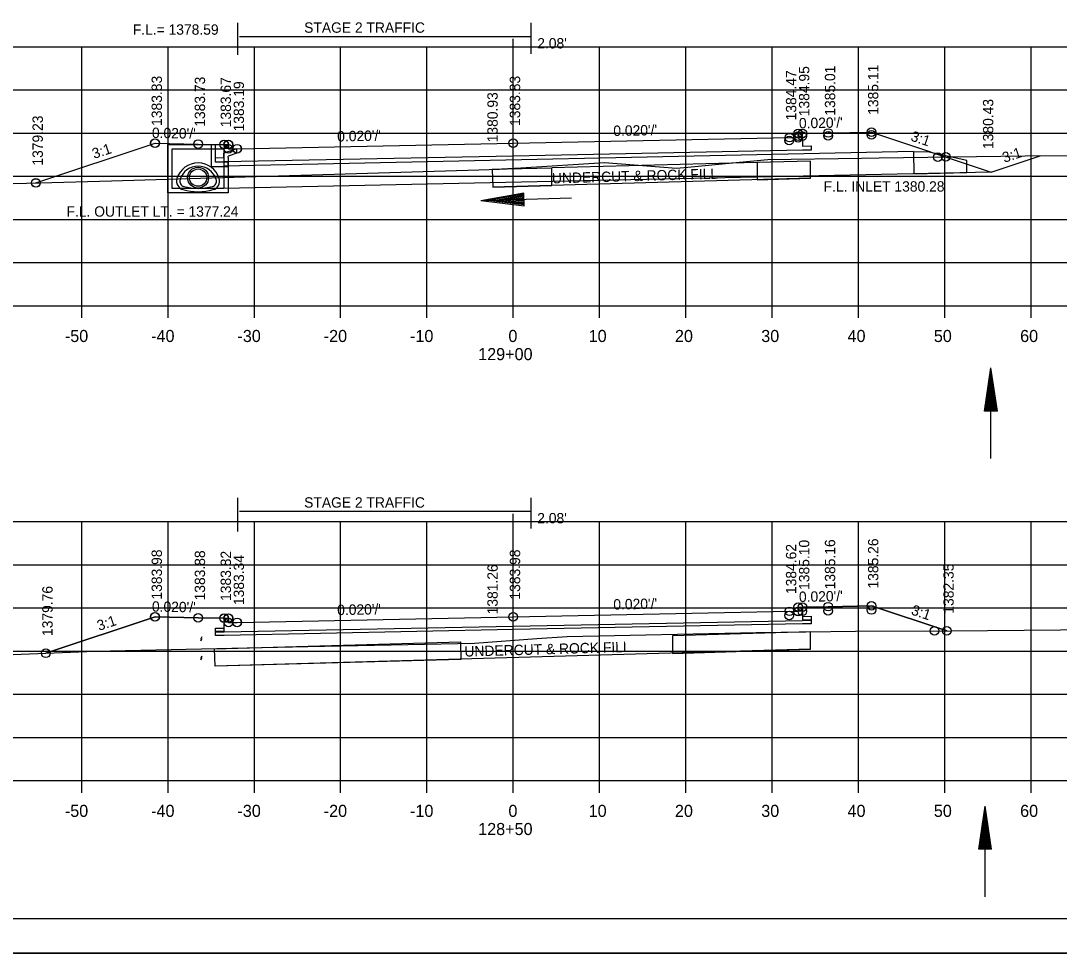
# Model space of a CAD drawing. Extents: x 1374311 to 1383814, y 384102 to 406278.
# Drawn here: x 1381571.6 to 1381691.9, y 387098 to 387206 of the extents above; entities that cross this region are included whole.
import ezdxf

# ---------------------------------------------------------------- set-up
doc = ezdxf.new("R2010")
doc.units = 0
for name, color, linetype in [('R_Axis', 7, 'Continuous'), ('R_Axis Annot', 7, 'Continuous'), ('R_Border', 7, 'Continuous'), ('R_Draft', 7, 'Continuous'), ('R_Exist Surface', 7, 'Continuous'), ('R_Fin Surface', 7, 'Continuous'), ('R_Grid', 7, 'Continuous'), ('R_No Plot', 7, 'Continuous'), ('R_Water', 7, 'Continuous'), ('R_Water Annot', 7, 'Continuous'), ('R_Xsect Elev', 7, 'Continuous'), ('R_Xsect Slope', 7, 'Continuous')]:
    doc.layers.add(name, color=color, linetype=linetype)

msp = doc.modelspace()

# ---------------------------------------------------------------- linework, layer by layer
at = {"layer": 'R_Axis'}
for p, q in [((1381488.66, 387172.98), (1381768.66, 387172.98)), ((1381578.66, 387171.58), (1381578.66, 387172.98)), ((1381588.66, 387171.58), (1381588.66, 387172.98)), ((1381598.66, 387171.58), (1381598.66, 387172.98)), ((1381608.66, 387171.58), (1381608.66, 387172.98)), ((1381618.66, 387171.58), (1381618.66, 387172.98)), ((1381628.66, 387171.58), (1381628.66, 387172.98)), ((1381638.66, 387171.58), (1381638.66, 387172.98)), ((1381648.66, 387171.58), (1381648.66, 387172.98)), ((1381658.66, 387171.58), (1381658.66, 387172.98)), ((1381668.66, 387171.58), (1381668.66, 387172.98)), ((1381678.66, 387171.58), (1381678.66, 387172.98)), ((1381688.66, 387171.58), (1381688.66, 387172.98)), ((1381488.66, 387117.98), (1381768.66, 387117.98)), ((1381578.66, 387116.58), (1381578.66, 387117.98)), ((1381588.66, 387116.58), (1381588.66, 387117.98)), ((1381598.66, 387116.58), (1381598.66, 387117.98)), ((1381608.66, 387116.58), (1381608.66, 387117.98)), ((1381618.66, 387116.58), (1381618.66, 387117.98)), ((1381628.66, 387116.58), (1381628.66, 387117.98)), ((1381638.66, 387116.58), (1381638.66, 387117.98)), ((1381648.66, 387116.58), (1381648.66, 387117.98)), ((1381658.66, 387116.58), (1381658.66, 387117.98)), ((1381668.66, 387116.58), (1381668.66, 387117.98)), ((1381678.66, 387116.58), (1381678.66, 387117.98)), ((1381688.66, 387116.58), (1381688.66, 387117.98))]:
    msp.add_line(p, q, dxfattribs=at)
at = {"layer": 'R_Border'}
msp.add_line((1381786.84, 387101.98), (1381470.66, 387101.98), dxfattribs=at)
at = {"layer": 'R_Draft'}
for p, q in [((1381629.9, 387186.03), (1381624.92, 387185.15)), ((1381629.94, 387184.53), (1381629.9, 387186.03)), ((1381629.94, 387184.53), (1381624.92, 387185.15)), ((1381629.9, 387185.91), (1381625.76, 387185.17)), ((1381629.94, 387184.66), (1381625.76, 387185.17)), ((1381629.91, 387185.78), (1381626.62, 387185.19)), ((1381629.93, 387184.79), (1381626.62, 387185.19)), ((1381629.91, 387185.66), (1381627.45, 387185.22)), ((1381629.93, 387184.91), (1381627.45, 387185.22)), ((1381629.91, 387185.53), (1381628.3, 387185.24)), ((1381629.93, 387185.04), (1381628.3, 387185.24)), ((1381629.92, 387185.4), (1381629.13, 387185.26)), ((1381629.92, 387185.17), (1381629.13, 387185.26)), ((1381683.26, 387160.78), (1381684.01, 387165.78)), ((1381684.76, 387160.78), (1381684.01, 387165.78)), ((1381683.38, 387160.78), (1381684.01, 387164.95)), ((1381684.63, 387160.78), (1381684.01, 387164.95)), ((1381683.51, 387160.78), (1381684.01, 387164.09)), ((1381683.64, 387160.78), (1381684.01, 387163.25)), ((1381684.51, 387160.78), (1381684.01, 387164.09)), ((1381684.38, 387160.78), (1381684.01, 387163.25)), ((1381683.76, 387160.78), (1381684.01, 387162.41)), ((1381684.25, 387160.78), (1381684.01, 387162.41)), ((1381684.76, 387160.78), (1381683.26, 387160.78)), ((1381683.89, 387160.78), (1381684.01, 387161.57)), ((1381684.13, 387160.78), (1381684.01, 387161.57)), ((1381682.6, 387110.03), (1381683.35, 387115.03)), ((1381684.1, 387110.03), (1381683.35, 387115.03)), ((1381682.73, 387110.03), (1381683.35, 387114.2)), ((1381683.98, 387110.03), (1381683.35, 387114.2)), ((1381682.85, 387110.03), (1381683.35, 387113.34)), ((1381682.98, 387110.03), (1381683.35, 387112.5)), ((1381683.85, 387110.03), (1381683.35, 387113.34)), ((1381683.72, 387110.03), (1381683.35, 387112.5)), ((1381683.11, 387110.03), (1381683.35, 387111.66)), ((1381683.59, 387110.03), (1381683.35, 387111.66)), ((1381683.23, 387110.03), (1381683.35, 387110.82)), ((1381683.47, 387110.03), (1381683.35, 387110.82)), ((1381684.1, 387110.03), (1381682.6, 387110.03))]:
    msp.add_line(p, q, dxfattribs=at)
for centre, radius, start, end in [((1381592.14, 387186.96), 2.56, 17.1053, 162.8947), ((1381592.14, 387186.96), 2.19, 17.1053, 162.8947), ((1381590.67, 387187.41), 1.02, 162.8947, 254.2772), ((1381590.67, 387187.41), 0.646, 162.8947, 254.2772), ((1381593.62, 387187.41), 0.646, 285.7228, 17.1053), ((1381593.62, 387187.41), 1.02, 285.7228, 17.1053), ((1381592.14, 387192.65), 6.46, 254.2772, 285.7228), ((1381592.14, 387192.65), 6.08, 254.2772, 285.7228)]:
    msp.add_arc(centre, radius, start, end, dxfattribs=at)
at = {"layer": 'R_Exist Surface'}
for p, q in [((1381592.58, 387134.62), (1381592.43, 387134.33)), ((1381592.58, 387132.2), (1381592.43, 387131.92))]:
    msp.add_line(p, q, dxfattribs=at)
for points in [[(1381550.64, 387186.62), (1381573.79, 387187.22), (1381582.11, 387187.43), (1381624.66, 387188.74), (1381627.06, 387188.81), (1381627.29, 387188.83), (1381629.53, 387188.96), (1381639.24, 387189.56), (1381647.58, 387188.91), (1381648.9, 387189.03), (1381654.07, 387189.54), (1381658.17, 387189.92), (1381669.02, 387190.09), (1381671.06, 387190.11), (1381687.97, 387190.35), (1381693.19, 387190.39), (1381709.06, 387190.61), (1381715.11, 387190.72), (1381722.12, 387190.85), (1381733.27, 387191.02), (1381741.42, 387191.18), (1381750.8, 387191.36), (1381761.27, 387191.48), (1381768.66, 387191.75)], [(1381557.35, 387132.06), (1381580.22, 387132.96), (1381604.86, 387133.51), (1381624.17, 387133.92), (1381631.39, 387134.43), (1381634.9, 387134.69), (1381656.81, 387135.13), (1381668.33, 387135.28), (1381679.5, 387135.33), (1381683.62, 387135.37), (1381713.24, 387135.63), (1381719.09, 387135.71), (1381721.08, 387135.77), (1381733.64, 387135.85), (1381736.45, 387135.92), (1381742.17, 387135.87), (1381747.33, 387135.79), (1381749.19, 387135.72), (1381753.14, 387135.67), (1381762.87, 387135.73), (1381764.44, 387135.75), (1381768.48, 387135.78), (1381768.66, 387135.79)]]:
    msp.add_lwpolyline(points, dxfattribs=at)
msp.add_circle((1381592.14, 387187.82), 1.21, dxfattribs=at)
at = {"layer": 'R_Fin Surface'}
for p, q in [((1381633.15, 387186.89), (1381633.12, 387188.93)), ((1381656.94, 387187.57), (1381663.11, 387187.75))]:
    msp.add_line(p, q, dxfattribs=at)
for points in [[(1381573.35, 387187.21), (1381587.15, 387191.81), (1381592.15, 387191.71), (1381595.15, 387191.65), (1381595.65, 387191.65), (1381595.66, 387191.15), (1381596.66, 387191.17), (1381628.66, 387191.81), (1381660.66, 387192.45), (1381661.66, 387192.43), (1381661.67, 387192.93), (1381662.17, 387192.93), (1381665.17, 387192.99), (1381670.17, 387193.09), (1381684.04, 387188.46), (1381689.73, 387190.36)], [(1381662.17, 387192.57), (1381662.18, 387191.48), (1381663.18, 387191.51), (1381663.17, 387191.01), (1381662.17, 387190.99), (1381628.66, 387190.32), (1381595.15, 387189.65), (1381594.15, 387189.63), (1381594.16, 387190.13), (1381595.16, 387190.14), (1381595.15, 387191.29)], [(1381656.92, 387189.56), (1381633.12, 387188.94)], [(1381663.11, 387187.75), (1381663.1, 387189.74), (1381656.92, 387189.56), (1381656.94, 387187.57)], [(1381657.15, 387189.57), (1381657.12, 387189.57)], [(1381633.12, 387188.93), (1381626.22, 387188.76), (1381626.29, 387186.7)], [(1381663.11, 387187.75), (1381626.29, 387186.7)], [(1381626.29, 387186.7), (1381633.15, 387186.89), (1381633.15, 387186.89)], [(1381574.48, 387132.73), (1381587.15, 387136.95), (1381592.15, 387136.85), (1381595.15, 387136.79), (1381595.65, 387136.79), (1381595.66, 387136.29), (1381596.66, 387136.31), (1381628.66, 387136.95), (1381660.66, 387137.59), (1381661.66, 387137.57), (1381661.67, 387138.07), (1381662.17, 387138.07), (1381665.17, 387138.13), (1381670.17, 387138.23), (1381678.9, 387135.32)], [(1381662.17, 387137.71), (1381662.18, 387136.62), (1381663.18, 387136.66), (1381663.17, 387136.16), (1381662.17, 387136.14), (1381628.66, 387135.47), (1381595.15, 387134.8), (1381594.15, 387134.78), (1381594.16, 387135.28), (1381595.16, 387135.28), (1381595.15, 387136.43)], [(1381663.11, 387133.22), (1381594.12, 387131.25), (1381594.06, 387133.25)]]:
    msp.add_lwpolyline(points, dxfattribs=at)
for points in [[(1381647.1, 387134.74), (1381647.12, 387132.7), (1381663.11, 387133.21), (1381663.1, 387135.21), (1381647.1, 387134.74)], [(1381594.06, 387133.25), (1381622.56, 387134.07), (1381622.58, 387132.01), (1381594.12, 387131.25), (1381594.06, 387133.25)]]:
    msp.add_lwpolyline(points, close=True, dxfattribs=at)
at = {"layer": 'R_Grid'}
for p, q in [((1381488.66, 387202.98), (1381768.66, 387202.98)), ((1381578.66, 387172.98), (1381578.66, 387202.98)), ((1381588.66, 387172.98), (1381588.66, 387202.98)), ((1381598.66, 387172.98), (1381598.66, 387202.98)), ((1381608.66, 387172.98), (1381608.66, 387202.98)), ((1381618.66, 387172.98), (1381618.66, 387202.98)), ((1381628.66, 387172.98), (1381628.66, 387202.98)), ((1381638.66, 387172.98), (1381638.66, 387202.98)), ((1381648.66, 387172.98), (1381648.66, 387202.98)), ((1381658.66, 387172.98), (1381658.66, 387202.98)), ((1381668.66, 387172.98), (1381668.66, 387202.98)), ((1381678.66, 387172.98), (1381678.66, 387202.98)), ((1381688.66, 387172.98), (1381688.66, 387202.98)), ((1381488.66, 387197.98), (1381768.66, 387197.98)), ((1381488.66, 387192.98), (1381768.66, 387192.98)), ((1381488.66, 387187.98), (1381768.66, 387187.98)), ((1381488.66, 387182.98), (1381768.66, 387182.98)), ((1381488.66, 387177.98), (1381768.66, 387177.98)), ((1381488.66, 387172.98), (1381768.66, 387172.98)), ((1381488.66, 387147.98), (1381768.66, 387147.98)), ((1381578.66, 387117.98), (1381578.66, 387147.98)), ((1381588.66, 387117.98), (1381588.66, 387147.98)), ((1381598.66, 387117.98), (1381598.66, 387147.98)), ((1381608.66, 387117.98), (1381608.66, 387147.98)), ((1381618.66, 387117.98), (1381618.66, 387147.98)), ((1381628.66, 387117.98), (1381628.66, 387147.98)), ((1381638.66, 387117.98), (1381638.66, 387147.98)), ((1381648.66, 387117.98), (1381648.66, 387147.98)), ((1381658.66, 387117.98), (1381658.66, 387147.98)), ((1381668.66, 387117.98), (1381668.66, 387147.98)), ((1381678.66, 387117.98), (1381678.66, 387147.98)), ((1381688.66, 387117.98), (1381688.66, 387147.98)), ((1381488.66, 387142.98), (1381768.66, 387142.98)), ((1381488.66, 387137.98), (1381768.66, 387137.98)), ((1381488.66, 387132.98), (1381768.66, 387132.98)), ((1381488.66, 387127.98), (1381768.66, 387127.98)), ((1381488.66, 387122.98), (1381768.66, 387122.98)), ((1381488.66, 387117.98), (1381768.66, 387117.98))]:
    msp.add_line(p, q, dxfattribs=at)
at = {"layer": 'R_No Plot'}
msp.add_line((1381458.26, 387098), (1381791.59, 387098), dxfattribs=at)
for points in [[(1381458.25, 387311.33), (1381791.59, 387311.33), (1381791.59, 387097.99), (1381458.25, 387097.99)], [(1381704.58, 387307.44), (1381704.58, 387297.56), (1381740.31, 387297.56), (1381740.31, 387294.64), (1381763.51, 387294.64), (1381763.51, 387271.42), (1381786.84, 387271.42), (1381786.84, 387101.98), (1381470.66, 387101.98), (1381470.66, 387307.44)], [(1381574.48, 387132.73), (1381580.22, 387132.96), (1381604.86, 387133.51), (1381624.17, 387133.92), (1381631.39, 387134.43), (1381634.9, 387134.69), (1381656.81, 387135.13), (1381668.33, 387135.28), (1381678.9, 387135.32), (1381670.17, 387138.23), (1381665.17, 387138.13), (1381662.17, 387138.07), (1381662.18, 387136.98), (1381663.18, 387137.02), (1381663.17, 387136.52), (1381662.17, 387136.5), (1381628.66, 387135.83), (1381595.15, 387135.16), (1381594.15, 387135.14), (1381594.16, 387135.64), (1381595.16, 387135.64), (1381595.15, 387136.79), (1381592.15, 387136.85), (1381587.15, 387136.95)]]:
    msp.add_lwpolyline(points, close=True, dxfattribs=at)
for centre in [(1381661.67, 387192.93), (1381661.67, 387192.93), (1381662.17, 387192.93), (1381662.17, 387192.93), (1381665.16, 387192.67), (1381665.17, 387192.99), (1381665.17, 387192.99), (1381670.16, 387192.77), (1381670.17, 387193.09), (1381670.17, 387193.09), (1381587.14, 387191.81), (1381587.15, 387191.81), (1381587.15, 387191.81), (1381592.14, 387191.71), (1381592.15, 387191.71), (1381592.15, 387191.71), (1381595.14, 387191.65), (1381595.15, 387191.65), (1381595.15, 387191.65), (1381595.64, 387191.65), (1381595.65, 387191.65), (1381595.65, 387191.65), (1381628.65, 387191.81), (1381628.66, 387191.81), (1381628.66, 387191.81), (1381660.65, 387192.13), (1381660.66, 387192.45), (1381660.66, 387192.45), (1381661.66, 387192.61), (1381661.66, 387192.43), (1381662.16, 387192.61), (1381595.66, 387191.15), (1381596.65, 387191.17), (1381596.66, 387191.17), (1381596.66, 387191.17), (1381677.85, 387190.2), (1381678.78, 387190.22), (1381678.78, 387190.22), (1381573.33, 387187.2), (1381573.33, 387187.2), (1381573.35, 387187.21), (1381573.35, 387187.21), (1381573.35, 387187.21), (1381573.35, 387187.21), (1381660.66, 387137.59), (1381660.66, 387137.59), (1381661.66, 387137.59), (1381661.66, 387137.57), (1381661.67, 387138.07), (1381661.67, 387138.07), (1381662.16, 387137.59), (1381662.17, 387138.07), (1381662.17, 387138.07), (1381665.16, 387137.65), (1381665.17, 387138.13), (1381665.17, 387138.13), (1381670.16, 387137.75), (1381670.17, 387138.23), (1381670.17, 387138.23), (1381587.14, 387136.95), (1381587.15, 387136.95), (1381587.15, 387136.95), (1381592.14, 387136.85), (1381592.15, 387136.85), (1381592.15, 387136.85), (1381595.14, 387136.79), (1381595.15, 387136.79), (1381595.15, 387136.79), (1381595.64, 387136.79), (1381595.65, 387136.79), (1381595.65, 387136.79), (1381595.66, 387136.29), (1381596.65, 387136.31), (1381596.66, 387136.31), (1381596.66, 387136.31), (1381628.65, 387136.95), (1381628.66, 387136.95), (1381628.66, 387136.95), (1381660.65, 387137.11), (1381677.47, 387135.32), (1381678.9, 387135.32), (1381678.9, 387135.32), (1381574.48, 387132.73), (1381574.48, 387132.73), (1381574.48, 387132.73), (1381574.48, 387132.73), (1381574.48, 387132.73), (1381574.48, 387132.73)]:
    msp.add_circle(centre, 0.5, dxfattribs=at)
at = {"layer": 'R_Water'}
for p, q in [((1381596.74, 387202.04), (1381596.74, 387205.74)), ((1381630.74, 387202.17), (1381630.74, 387205.74)), ((1381596.92, 387204.18), (1381630.74, 387204.18)), ((1381628.66, 387202.98), (1381628.66, 387203.89)), ((1381628.66, 387202.98), (1381630.74, 387202.98)), ((1381588.64, 387191.65), (1381595.39, 387191.65)), ((1381588.64, 387190.15), (1381588.64, 387191.65)), ((1381589.14, 387190.15), (1381589.14, 387191.15)), ((1381589.14, 387191.15), (1381595.14, 387191.15)), ((1381595.47, 387191.48), (1381595.14, 387191.15)), ((1381596.64, 387191.17), (1381595.14, 387190.65)), ((1381675.04, 387190.86), (1381595.14, 387189.15)), ((1381595.47, 387191.48), (1381595.39, 387191.65)), ((1381595.14, 387190.15), (1381595.14, 387190.65)), ((1381596.64, 387190.64), (1381595.64, 387190.29)), ((1381595.64, 387190.15), (1381595.64, 387190.29)), ((1381684.03, 387188.46), (1381595.12, 387186.57)), ((1381635.42, 387185.43), (1381624.92, 387185.15)), ((1381684.01, 387155.28), (1381684.01, 387165.78)), ((1381596.74, 387146.84), (1381596.74, 387150.74)), ((1381630.74, 387147.17), (1381630.74, 387150.74)), ((1381596.92, 387149.18), (1381630.74, 387149.18)), ((1381628.66, 387147.98), (1381628.66, 387148.89)), ((1381628.66, 387147.98), (1381630.74, 387147.98)), ((1381592.58, 387134.41), (1381592.43, 387134.13)), ((1381592.58, 387132.41), (1381592.43, 387132.13)), ((1381683.35, 387104.52), (1381683.35, 387115.03))]:
    msp.add_line(p, q, dxfattribs=at)
for points in [[(1381593.64, 387191.64), (1381593.64, 387189.11), (1381595.64, 387189.11), (1381595.64, 387189.61), (1381594.14, 387189.61), (1381594.14, 387191.63)], [(1381596.64, 387190.64), (1381596.64, 387191.17)], [(1381595.64, 387190.15), (1381595.64, 387186.07), (1381592.14, 387186.07), (1381588.64, 387186.07), (1381588.64, 387190.15)], [(1381595.14, 387190.15), (1381595.14, 387186.57), (1381592.14, 387186.57), (1381589.14, 387186.57), (1381589.14, 387190.15)]]:
    msp.add_lwpolyline(points, dxfattribs=at)
msp.add_lwpolyline([(1381675.04, 387190.75), (1381675.1, 387188.25), (1381681.24, 387188.4), (1381681.21, 387189.79), (1381676.68, 387190.79)], close=True, dxfattribs=at)
msp.add_circle((1381592.14, 387187.82), 1, dxfattribs=at)

# ---------------------------------------------------------------- texts
at = {"layer": 'R_Axis Annot'}
for s, p in [('-50', (1381576.7, 387168.78)), ('-40', (1381586.7, 387168.78)), ('-30', (1381596.7, 387168.78)), ('-20', (1381606.7, 387168.78)), ('-10', (1381616.7, 387168.78)), ('0', (1381628.1, 387168.78)), ('10', (1381637.4, 387168.78)), ('20', (1381647.4, 387168.78)), ('30', (1381657.4, 387168.78)), ('40', (1381667.4, 387168.78)), ('50', (1381677.4, 387168.78)), ('60', (1381687.4, 387168.78)), ('129+00', (1381624.6, 387166.68)), ('-50', (1381576.7, 387113.78)), ('-40', (1381586.7, 387113.78)), ('-30', (1381596.7, 387113.78)), ('-20', (1381606.7, 387113.78)), ('-10', (1381616.7, 387113.78)), ('0', (1381628.1, 387113.78)), ('10', (1381637.4, 387113.78)), ('20', (1381647.4, 387113.78)), ('30', (1381657.4, 387113.78)), ('40', (1381667.4, 387113.78)), ('50', (1381677.4, 387113.78)), ('60', (1381687.4, 387113.78)), ('128+50', (1381624.6, 387111.68))]:
    msp.add_text(s, height=1.4, dxfattribs=at).set_placement(p)
at = {"layer": 'R_Fin Surface'}
for p in [(1381633.16, 387187.14), (1381623.02, 387132.34)]:
    msp.add_text('UNDERCUT & ROCK FILL', height=1.2, rotation=1.6359, dxfattribs=at).set_placement(p)
at = {"layer": 'R_Water'}
for s, p in [('STAGE 2 TRAFFIC', (1381604.43, 387204.6)), ("2.08'", (1381631.44, 387202.78)), ('F.L. OUTLET LT. = 1377.24', (1381576.89, 387183.3)), ('STAGE 2 TRAFFIC', (1381604.43, 387149.6)), ("2.08'", (1381631.44, 387147.78))]:
    msp.add_text(s, height=1.2, dxfattribs=at).set_placement(p)
msp.add_text('F.L. INLET 1380.28', height=1.2, rotation=360, dxfattribs=at).set_placement((1381664.63, 387186.2))
at = {"layer": 'R_Water Annot'}
msp.add_text('F.L.= 1378.59', height=1.2, dxfattribs=at).set_placement((1381584.57, 387204.37))
at = {"layer": 'R_Xsect Elev'}
for s, p in [('1384.95', (1381662.97, 387194.93)), ('1385.01', (1381665.97, 387194.99)), ('1385.11', (1381670.97, 387195.09)), ('1383.83', (1381587.95, 387193.81)), ('1383.73', (1381592.95, 387193.71)), ('1383.67', (1381595.95, 387193.65)), ('1383.83', (1381629.46, 387193.81)), ('1384.47', (1381661.46, 387194.45)), ('1383.19', (1381597.46, 387193.17)), ('1380.93', (1381626.86, 387191.91)), ('1380.43', (1381684.29, 387191.13)), ('1379.23', (1381574.15, 387189.21)), ('1384.62', (1381661.46, 387139.59)), ('1385.10', (1381662.97, 387140.07)), ('1385.16', (1381665.97, 387140.13)), ('1385.26', (1381670.97, 387140.23)), ('1383.98', (1381587.95, 387138.95)), ('1383.88', (1381592.95, 387138.85)), ('1383.82', (1381595.95, 387138.79)), ('1383.34', (1381597.46, 387138.31)), ('1383.98', (1381629.46, 387138.95)), ('1381.26', (1381626.86, 387137.24)), ('1382.35', (1381679.7, 387137.32)), ('1379.76', (1381575.28, 387134.73))]:
    msp.add_text(s, height=1.2, rotation=90, dxfattribs=at).set_placement(p)
at = {"layer": 'R_Xsect Slope'}
for s, rotation, p in [("0.020'/'", 1.1458, (1381661.78, 387193.52)), ("0.020'/'", 358.8542, (1381586.78, 387192.42)), ("0.020'/'", 1.1456, (1381608.27, 387192)), ("0.020'/'", 1.1457, (1381640.27, 387192.64)), ('3:1', 341.5651, (1381674.63, 387192.13)), ('3:1', 18.4349, (1381580.09, 387189.98)), ('3:1', 18.4349, (1381685.57, 387189.53)), ("0.020'/'", 1.1457, (1381640.27, 387137.79)), ("0.020'/'", 1.1458, (1381661.78, 387138.67)), ("0.020'/'", 358.8542, (1381586.78, 387137.56)), ("0.020'/'", 1.1457, (1381608.27, 387137.15)), ('3:1', 341.5651, (1381674.69, 387137.25)), ('3:1', 18.4349, (1381580.66, 387135.32))]:
    msp.add_text(s, height=1.2, rotation=rotation, dxfattribs=at).set_placement(p)

doc.saveas('drawing.dxf')
